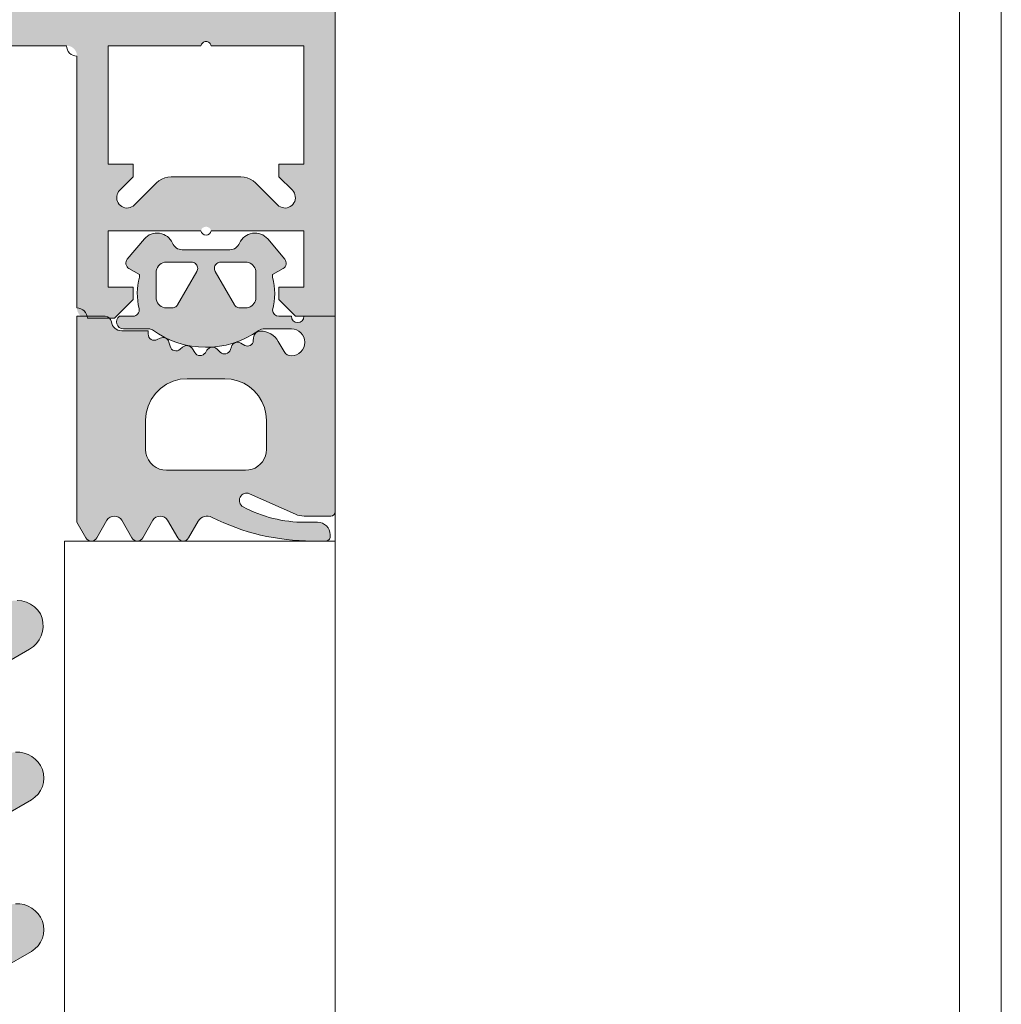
# Model space of a CAD drawing. Header units: metres. Extents: x -3.6 to 84.5, y -11 to 16.8.
# Tile 416 of 656: x 56.7808 to 56.828, y -0.1671 to -0.1197. Entities that reach past the tile are written whole.
import ezdxf

# ---------------------------------------------------------------- set-up
doc = ezdxf.new("R2010")
doc.units = ezdxf.units.M
doc.header["$MEASUREMENT"] = 0
doc.layers.add('301 - Elemente.Linie', color=7, linetype='Continuous')
doc.layers.add('302 - Elemente.Schraffur', color=7, linetype='Continuous')

msp = doc.modelspace()

# ---------------------------------------------------------------- hatches: boundary and pattern name
at = {"layer": '302 - Elemente.Schraffur', "linetype": 'Continuous', "lineweight": 5}
h = msp.add_hatch(color=7, dxfattribs=at)
h.paths.add_polyline_path([(56.745989, -0.0305), (56.745989, -0.134), (56.747889, -0.134), (56.748689, -0.1332), (56.748689, -0.1326), (56.747489, -0.1326), (56.747489, -0.1299), (56.751939, -0.1299), (56.751945, -0.129879), (56.751952, -0.129859), (56.751961, -0.129839), (56.751972, -0.12982), (56.751984, -0.129803), (56.751998, -0.129786), (56.752013, -0.12977), (56.752029, -0.129756), (56.752046, -0.129743), (56.752065, -0.129732), (56.752084, -0.129722), (56.752104, -0.129714), (56.752125, -0.129708), (56.752146, -0.129704), (56.752167, -0.129701), (56.752189, -0.1297), (56.752211, -0.129701), (56.752232, -0.129704), (56.752253, -0.129708), (56.752274, -0.129714), (56.752294, -0.129722), (56.752313, -0.129732), (56.752332, -0.129743), (56.752349, -0.129756), (56.752365, -0.12977), (56.75238, -0.129786), (56.752394, -0.129803), (56.752406, -0.12982), (56.752417, -0.129839), (56.752426, -0.129859), (56.752433, -0.129879), (56.752439, -0.1299), (56.756889, -0.1299), (56.756889, -0.1326), (56.755689, -0.1326), (56.755689, -0.1332), (56.756589, -0.1341), (56.757889, -0.1341), (56.757914, -0.134099), (56.757938, -0.134098), (56.757962, -0.134095), (56.757987, -0.13409), (56.75801, -0.134085), (56.758034, -0.134078), (56.758057, -0.134071), (56.75808, -0.134062), (56.758103, -0.134052), (56.758125, -0.134041), (56.758146, -0.134029), (56.758167, -0.134016), (56.758187, -0.134002), (56.758206, -0.133986), (56.758225, -0.13397), (56.758243, -0.133953), (56.758259, -0.133936), (56.758276, -0.133917), (56.758291, -0.133898), (56.758305, -0.133878), (56.758318, -0.133857), (56.75833, -0.133836), (56.758341, -0.133814), (56.758351, -0.133791), (56.75836, -0.133768), (56.758367, -0.133745), (56.758374, -0.133721), (56.758379, -0.133697), (56.758384, -0.133673), (56.758387, -0.133649), (56.758388, -0.133624), (56.758389, -0.1336), (56.758389, -0.1215), (56.75839, -0.121475), (56.758391, -0.121451), (56.758394, -0.121427), (56.758399, -0.121402), (56.758404, -0.121378), (56.758411, -0.121355), (56.758418, -0.121331), (56.758427, -0.121309), (56.758437, -0.121286), (56.758448, -0.121264), (56.75846, -0.121243), (56.758473, -0.121222), (56.758487, -0.121202), (56.758502, -0.121183), (56.758519, -0.121164), (56.758535, -0.121146), (56.758553, -0.121129), (56.758572, -0.121113), (56.758591, -0.121098), (56.758611, -0.121084), (56.758632, -0.121071), (56.758653, -0.121059), (56.758675, -0.121048), (56.758698, -0.121038), (56.758721, -0.121029), (56.758744, -0.121021), (56.758768, -0.121015), (56.758791, -0.12101), (56.758816, -0.121005), (56.75884, -0.121002), (56.758864, -0.121001), (56.758889, -0.121), (56.764489, -0.121), (56.764563, -0.121002), (56.764636, -0.121007), (56.764709, -0.121016), (56.764782, -0.121029), (56.764853, -0.121045), (56.764924, -0.121065), (56.764994, -0.121088), (56.765063, -0.121114), (56.76513, -0.121144), (56.765196, -0.121177), (56.76526, -0.121213), (56.765322, -0.121253), (56.765383, -0.121295), (56.765441, -0.12134), (56.765496, -0.121389), (56.76555, -0.121439), (56.7656, -0.121493), (56.765649, -0.121548), (56.765694, -0.121606), (56.765736, -0.121667), (56.765776, -0.121729), (56.765812, -0.121793), (56.765845, -0.121859), (56.765875, -0.121926), (56.765901, -0.121995), (56.765924, -0.122065), (56.765944, -0.122135), (56.76596, -0.122207), (56.765973, -0.12228), (56.765982, -0.122353), (56.765987, -0.122426), (56.765989, -0.1225), (56.765989, -0.1495), (56.76599, -0.149524), (56.765991, -0.149549), (56.765994, -0.149573), (56.765999, -0.149597), (56.766004, -0.149621), (56.766011, -0.149645), (56.766018, -0.149668), (56.766027, -0.149691), (56.766037, -0.149714), (56.766048, -0.149736), (56.76606, -0.149757), (56.766073, -0.149778), (56.766087, -0.149798), (56.766102, -0.149817), (56.766119, -0.149836), (56.766135, -0.149853), (56.766153, -0.14987), (56.766172, -0.149886), (56.766191, -0.149902), (56.766211, -0.149916), (56.766232, -0.149929), (56.766253, -0.149941), (56.766275, -0.149952), (56.766298, -0.149962), (56.766321, -0.149971), (56.766344, -0.149978), (56.766368, -0.149985), (56.766391, -0.14999), (56.766416, -0.149995), (56.76644, -0.149998), (56.766464, -0.149999), (56.766489, -0.15), (56.767489, -0.15), (56.767538, -0.149999), (56.767587, -0.149995), (56.767636, -0.149989), (56.767684, -0.149981), (56.767732, -0.14997), (56.767779, -0.149957), (56.767826, -0.149941), (56.767872, -0.149924), (56.767917, -0.149904), (56.76796, -0.149882), (56.768003, -0.149858), (56.768045, -0.149831), (56.768085, -0.149803), (56.768123, -0.149773), (56.768161, -0.149741), (56.768196, -0.149707), (56.76823, -0.149671), (56.768262, -0.149634), (56.768292, -0.149596), (56.76832, -0.149556), (56.768347, -0.149514), (56.768371, -0.149471), (56.768393, -0.149427), (56.768413, -0.149383), (56.768431, -0.149337), (56.768446, -0.14929), (56.768459, -0.149243), (56.76847, -0.149195), (56.768478, -0.149147), (56.768484, -0.149098), (56.768488, -0.149049), (56.768489, -0.149), (56.768489, -0.1481), (56.768989, -0.147811), (56.768989, -0.146589), (56.768489, -0.1463), (56.768989, -0.146011), (56.768989, -0.144789), (56.768489, -0.1445), (56.768989, -0.144211), (56.768989, -0.142989), (56.768489, -0.1427), (56.768989, -0.142411), (56.768989, -0.141189), (56.768489, -0.1409), (56.768989, -0.140611), (56.768989, -0.139389), (56.768489, -0.1391), (56.768989, -0.138811), (56.768989, -0.137589), (56.768489, -0.1373), (56.768989, -0.137011), (56.768989, -0.135789), (56.768489, -0.1355), (56.768989, -0.135211), (56.768989, -0.134164), (56.770123, -0.1322), (56.770158, -0.132144), (56.770196, -0.132091), (56.770237, -0.132041), (56.770282, -0.131993), (56.77033, -0.131948), (56.77038, -0.131907), (56.770433, -0.131868), (56.770489, -0.131834), (56.770547, -0.131803), (56.770606, -0.131776), (56.770668, -0.131753), (56.77073, -0.131734), (56.770794, -0.131719), (56.770858, -0.131708), (56.770924, -0.131702), (56.770989, -0.1317), (56.771054, -0.131702), (56.77112, -0.131708), (56.771184, -0.131719), (56.771248, -0.131734), (56.77131, -0.131753), (56.771372, -0.131776), (56.771431, -0.131803), (56.771489, -0.131834), (56.771545, -0.131868), (56.771598, -0.131907), (56.771648, -0.131948), (56.771696, -0.131993), (56.771741, -0.132041), (56.771782, -0.132091), (56.77182, -0.132144), (56.771855, -0.1322), (56.772989, -0.134164), (56.772989, -0.136111), (56.773489, -0.1364), (56.772989, -0.136689), (56.772989, -0.137911), (56.773489, -0.1382), (56.772989, -0.138489), (56.772989, -0.139711), (56.773489, -0.14), (56.772989, -0.140289), (56.772989, -0.141511), (56.773489, -0.1418), (56.772989, -0.142089), (56.772989, -0.143311), (56.773489, -0.1436), (56.772989, -0.143889), (56.772989, -0.145111), (56.773489, -0.1454), (56.772989, -0.145689), (56.772989, -0.146911), (56.773489, -0.1472), (56.772989, -0.147489), (56.772989, -0.148711), (56.773489, -0.149), (56.77349, -0.149049), (56.773494, -0.149098), (56.7735, -0.149147), (56.773508, -0.149195), (56.773519, -0.149243), (56.773532, -0.14929), (56.773547, -0.149337), (56.773565, -0.149383), (56.773585, -0.149427), (56.773607, -0.149471), (56.773631, -0.149514), (56.773658, -0.149556), (56.773686, -0.149596), (56.773716, -0.149634), (56.773748, -0.149671), (56.773782, -0.149707), (56.773817, -0.149741), (56.773855, -0.149773), (56.773893, -0.149803), (56.773933, -0.149831), (56.773975, -0.149858), (56.774018, -0.149882), (56.774061, -0.149904), (56.774106, -0.149924), (56.774152, -0.149941), (56.774199, -0.149957), (56.774246, -0.14997), (56.774294, -0.149981), (56.774342, -0.149989), (56.774391, -0.149995), (56.77444, -0.149999), (56.774489, -0.15), (56.775489, -0.15), (56.775514, -0.149999), (56.775538, -0.149998), (56.775562, -0.149995), (56.775587, -0.14999), (56.77561, -0.149985), (56.775634, -0.149978), (56.775657, -0.149971), (56.77568, -0.149962), (56.775703, -0.149952), (56.775725, -0.149941), (56.775746, -0.149929), (56.775767, -0.149916), (56.775787, -0.149902), (56.775806, -0.149886), (56.775825, -0.14987), (56.775843, -0.149853), (56.775859, -0.149836), (56.775875, -0.149817), (56.775891, -0.149798), (56.775905, -0.149778), (56.775918, -0.149757), (56.77593, -0.149736), (56.775941, -0.149714), (56.775951, -0.149691), (56.77596, -0.149668), (56.775967, -0.149645), (56.775974, -0.149621), (56.775979, -0.149597), (56.775984, -0.149573), (56.775987, -0.149549), (56.775988, -0.149524), (56.775989, -0.1495), (56.775989, -0.1225), (56.775991, -0.122426), (56.775996, -0.122353), (56.776005, -0.12228), (56.776018, -0.122207), (56.776034, -0.122135), (56.776054, -0.122065), (56.776077, -0.121995), (56.776103, -0.121926), (56.776133, -0.121859), (56.776166, -0.121793), (56.776202, -0.121729), (56.776242, -0.121667), (56.776284, -0.121606), (56.776329, -0.121548), (56.776378, -0.121493), (56.776428, -0.121439), (56.776482, -0.121389), (56.776537, -0.12134), (56.776595, -0.121295), (56.776656, -0.121253), (56.776718, -0.121213), (56.776782, -0.121177), (56.776848, -0.121144), (56.776915, -0.121114), (56.776984, -0.121088), (56.777054, -0.121065), (56.777125, -0.121045), (56.777196, -0.121029), (56.777269, -0.121016), (56.777342, -0.121007), (56.777415, -0.121002), (56.777489, -0.121), (56.783089, -0.121), (56.783114, -0.121001), (56.783138, -0.121002), (56.783162, -0.121005), (56.783187, -0.12101), (56.78321, -0.121015), (56.783234, -0.121021), (56.783257, -0.121029), (56.78328, -0.121038), (56.783303, -0.121048), (56.783325, -0.121059), (56.783346, -0.121071), (56.783367, -0.121084), (56.783387, -0.121098), (56.783406, -0.121113), (56.783425, -0.121129), (56.783443, -0.121146), (56.783459, -0.121164), (56.783475, -0.121183), (56.783491, -0.121202), (56.783505, -0.121222), (56.783518, -0.121243), (56.78353, -0.121264), (56.783541, -0.121286), (56.783551, -0.121309), (56.78356, -0.121331), (56.783567, -0.121355), (56.783574, -0.121378), (56.783579, -0.121402), (56.783584, -0.121427), (56.783587, -0.121451), (56.783588, -0.121475), (56.783589, -0.1215), (56.783589, -0.1336), (56.78359, -0.133624), (56.783591, -0.133649), (56.783594, -0.133673), (56.783599, -0.133697), (56.783604, -0.133721), (56.783611, -0.133745), (56.783618, -0.133768), (56.783627, -0.133791), (56.783637, -0.133814), (56.783648, -0.133836), (56.78366, -0.133857), (56.783673, -0.133878), (56.783687, -0.133898), (56.783702, -0.133917), (56.783719, -0.133936), (56.783735, -0.133953), (56.783753, -0.13397), (56.783772, -0.133986), (56.783791, -0.134002), (56.783811, -0.134016), (56.783832, -0.134029), (56.783853, -0.134041), (56.783875, -0.134052), (56.783898, -0.134062), (56.783921, -0.134071), (56.783944, -0.134078), (56.783968, -0.134085), (56.783991, -0.13409), (56.784016, -0.134095), (56.78404, -0.134098), (56.784064, -0.134099), (56.784089, -0.1341), (56.785389, -0.1341), (56.786289, -0.1332), (56.786289, -0.1326), (56.785089, -0.1326), (56.785089, -0.1299), (56.789539, -0.1299), (56.789545, -0.129879), (56.789552, -0.129859), (56.789561, -0.129839), (56.789572, -0.12982), (56.789584, -0.129803), (56.789598, -0.129786), (56.789613, -0.12977), (56.789629, -0.129756), (56.789646, -0.129743), (56.789665, -0.129732), (56.789684, -0.129722), (56.789704, -0.129714), (56.789725, -0.129708), (56.789746, -0.129704), (56.789767, -0.129701), (56.789789, -0.1297), (56.789811, -0.129701), (56.789832, -0.129704), (56.789853, -0.129708), (56.789874, -0.129714), (56.789894, -0.129722), (56.789913, -0.129732), (56.789932, -0.129743), (56.789949, -0.129756), (56.789965, -0.12977), (56.78998, -0.129786), (56.789994, -0.129803), (56.790006, -0.12982), (56.790017, -0.129839), (56.790026, -0.129859), (56.790033, -0.129879), (56.790039, -0.1299), (56.794489, -0.1299), (56.794489, -0.1326), (56.793289, -0.1326), (56.793289, -0.1332), (56.794089, -0.134), (56.795989, -0.134), (56.795989, -0.0305), (56.795987, -0.030426), (56.795982, -0.030353), (56.795973, -0.03028), (56.79596, -0.030207), (56.795944, -0.030135), (56.795924, -0.030065), (56.795901, -0.029995), (56.795875, -0.029926), (56.795845, -0.029859), (56.795812, -0.029793), (56.795776, -0.029729), (56.795736, -0.029667), (56.795694, -0.029606), (56.795649, -0.029548), (56.7956, -0.029493), (56.79555, -0.029439), (56.795496, -0.029389), (56.795441, -0.02934), (56.795383, -0.029295), (56.795322, -0.029253), (56.79526, -0.029213), (56.795196, -0.029177), (56.79513, -0.029144), (56.795063, -0.029114), (56.794994, -0.029088), (56.794924, -0.029065), (56.794853, -0.029045), (56.794782, -0.029029), (56.794709, -0.029016), (56.794636, -0.029007), (56.794563, -0.029002), (56.794489, -0.029), (56.747489, -0.029), (56.747415, -0.029002), (56.747342, -0.029007), (56.747269, -0.029016), (56.747196, -0.029029), (56.747125, -0.029045), (56.747054, -0.029065), (56.746984, -0.029088), (56.746915, -0.029114), (56.746848, -0.029144), (56.746782, -0.029177), (56.746718, -0.029213), (56.746656, -0.029253), (56.746595, -0.029295), (56.746537, -0.02934), (56.746482, -0.029389), (56.746428, -0.029439), (56.746378, -0.029493), (56.746329, -0.029548), (56.746284, -0.029606), (56.746242, -0.029667), (56.746202, -0.029729), (56.746166, -0.029793), (56.746133, -0.029859), (56.746103, -0.029926), (56.746077, -0.029995), (56.746054, -0.030065), (56.746034, -0.030135), (56.746018, -0.030207), (56.746005, -0.03028), (56.745996, -0.030353), (56.745991, -0.030426)])
h.paths.add_polyline_path([(56.747489, -0.121), (56.751939, -0.121), (56.751952, -0.120959), (56.751972, -0.12092), (56.751998, -0.120886), (56.752029, -0.120856), (56.752065, -0.120832), (56.752104, -0.120814), (56.752146, -0.120804), (56.752189, -0.1208), (56.752232, -0.120804), (56.752274, -0.120814), (56.752313, -0.120832), (56.752349, -0.120856), (56.75238, -0.120886), (56.752406, -0.12092), (56.752426, -0.120959), (56.752439, -0.121), (56.756889, -0.121), (56.756889, -0.1267), (56.755689, -0.1267), (56.755689, -0.1273), (56.756335, -0.127946), (56.756389, -0.128009), (56.756431, -0.12808), (56.756461, -0.128157), (56.756478, -0.128238), (56.756481, -0.128321), (56.756471, -0.128403), (56.756448, -0.128482), (56.756411, -0.128556), (56.756363, -0.128623), (56.756305, -0.128681), (56.756238, -0.128729), (56.756164, -0.128766), (56.756084, -0.128789), (56.756003, -0.1288), (56.75592, -0.128796), (56.755839, -0.128779), (56.755762, -0.128749), (56.755691, -0.128707), (56.755628, -0.128653), (56.754568, -0.127593), (56.754448, -0.127491), (56.754315, -0.127409), (56.75417, -0.127349), (56.754017, -0.127312), (56.753861, -0.1273), (56.750517, -0.1273), (56.750361, -0.127312), (56.750208, -0.127349), (56.750063, -0.127409), (56.74993, -0.127491), (56.74981, -0.127593), (56.74875, -0.128653), (56.748687, -0.128707), (56.748616, -0.128749), (56.748539, -0.128779), (56.748458, -0.128796), (56.748375, -0.1288), (56.748293, -0.128789), (56.748214, -0.128766), (56.74814, -0.128729), (56.748073, -0.128681), (56.748015, -0.128623), (56.747967, -0.128556), (56.74793, -0.128482), (56.747907, -0.128403), (56.747897, -0.128321), (56.7479, -0.128238), (56.747917, -0.128157), (56.747947, -0.12808), (56.747989, -0.128009), (56.748043, -0.127946), (56.748689, -0.1273), (56.748689, -0.1267), (56.747489, -0.1267)], flags=0)
h.paths.add_polyline_path([(56.793889, -0.1187), (56.748089, -0.1187), (56.748089, -0.0348), (56.793889, -0.0348)], flags=0)
h.paths.add_polyline_path([(56.767789, -0.1289), (56.767789, -0.1215), (56.767795, -0.121422), (56.767813, -0.121345), (56.767843, -0.121273), (56.767884, -0.121206), (56.767935, -0.121146), (56.767995, -0.121095), (56.768062, -0.121054), (56.768134, -0.121024), (56.768211, -0.121006), (56.768289, -0.121), (56.773689, -0.121), (56.773767, -0.121006), (56.773844, -0.121024), (56.773916, -0.121054), (56.773983, -0.121095), (56.774043, -0.121146), (56.774094, -0.121206), (56.774134, -0.121273), (56.774165, -0.121345), (56.774183, -0.121422), (56.774189, -0.1215), (56.774189, -0.1289), (56.774183, -0.128978), (56.774165, -0.129054), (56.774134, -0.129127), (56.774094, -0.129194), (56.774043, -0.129253), (56.773983, -0.129304), (56.773916, -0.129345), (56.773844, -0.129375), (56.773767, -0.129394), (56.773689, -0.1294), (56.768289, -0.1294), (56.768211, -0.129394), (56.768134, -0.129375), (56.768062, -0.129345), (56.767995, -0.129304), (56.767935, -0.129253), (56.767884, -0.129194), (56.767843, -0.129127), (56.767813, -0.129054), (56.767795, -0.128978)], flags=0)
h.paths.add_polyline_path([(56.785089, -0.1267), (56.785089, -0.121), (56.789539, -0.121), (56.789552, -0.120959), (56.789572, -0.12092), (56.789598, -0.120886), (56.789629, -0.120856), (56.789665, -0.120832), (56.789704, -0.120814), (56.789746, -0.120804), (56.789789, -0.1208), (56.789832, -0.120804), (56.789874, -0.120814), (56.789913, -0.120832), (56.789949, -0.120856), (56.78998, -0.120886), (56.790006, -0.12092), (56.790026, -0.120959), (56.790039, -0.121), (56.794489, -0.121), (56.794489, -0.1267), (56.793289, -0.1267), (56.793289, -0.1273), (56.793935, -0.127946), (56.793989, -0.128009), (56.794031, -0.12808), (56.794061, -0.128157), (56.794078, -0.128238), (56.794081, -0.128321), (56.794071, -0.128403), (56.794048, -0.128482), (56.794011, -0.128556), (56.793963, -0.128623), (56.793905, -0.128681), (56.793838, -0.128729), (56.793764, -0.128766), (56.793684, -0.128789), (56.793603, -0.1288), (56.79352, -0.128796), (56.793439, -0.128779), (56.793362, -0.128749), (56.793291, -0.128707), (56.793228, -0.128653), (56.792168, -0.127593), (56.792048, -0.127491), (56.791915, -0.127409), (56.79177, -0.127349), (56.791617, -0.127312), (56.791461, -0.1273), (56.788117, -0.1273), (56.787961, -0.127312), (56.787808, -0.127349), (56.787663, -0.127409), (56.78753, -0.127491), (56.78741, -0.127593), (56.78635, -0.128653), (56.786287, -0.128707), (56.786216, -0.128749), (56.786139, -0.128779), (56.786058, -0.128796), (56.785975, -0.1288), (56.785893, -0.128789), (56.785814, -0.128766), (56.78574, -0.128729), (56.785673, -0.128681), (56.785615, -0.128623), (56.785567, -0.128556), (56.78553, -0.128482), (56.785507, -0.128403), (56.785497, -0.128321), (56.7855, -0.128238), (56.785517, -0.128157), (56.785547, -0.12808), (56.785589, -0.128009), (56.785643, -0.127946), (56.786289, -0.1273), (56.786289, -0.1267)], flags=0)
h = msp.add_hatch(color=7, dxfattribs=at)
h.paths.add_polyline_path([(56.783589, -0.134001), (56.783589, -0.143901), (56.784022, -0.144651, 0.577392), (56.784542, -0.144651), (56.78503, -0.143806, -0.577289), (56.78574, -0.143806), (56.786228, -0.144651, 0.577392), (56.786747, -0.144651), (56.787235, -0.143806, -0.577368), (56.787945, -0.143806), (56.788433, -0.144651, 0.577392), (56.788953, -0.144651), (56.789415, -0.14385, -0.388148), (56.790078, -0.143663, 0.116852), (56.794879, -0.1448), (56.795549, -0.1448, 0.414524), (56.795749, -0.1446), (56.795749, -0.1445, 0.414329), (56.795149, -0.1439), (56.794539, -0.1439, -0.123102), (56.791574, -0.143159, -0.965045), (56.791881, -0.142531), (56.79409, -0.143514, 0.105057), (56.794497, -0.1436), (56.795789, -0.1436, 0.414151), (56.795989, -0.1434), (56.795989, -0.134001), (56.794489, -0.134001, -1), (56.793889, -0.134001), (56.793284, -0.134001, -0.409499), (56.792989, -0.133701, 0.127235), (56.792989, -0.132128), (56.792989, -0.132001), (56.793489, -0.131712, 0.466227), (56.793569, -0.131259), (56.792752, -0.130286, 0.562251), (56.791401, -0.130493, -0.302762), (56.79094, -0.130801), (56.788638, -0.130801, -0.302777), (56.788177, -0.130493, 0.562174), (56.786826, -0.130286), (56.786009, -0.131259, 0.466377), (56.786089, -0.131712), (56.786589, -0.132001), (56.786589, -0.132128, 0.12137), (56.786572, -0.133632, -0.483406), (56.78628, -0.134001), (56.785629, -0.134001, 0.732626), (56.785819, -0.134601), (56.787037, -0.134601, -0.157674), (56.787213, -0.134657, 0.319713), (56.792318, -0.134691, -0.154263), (56.792605, -0.134601), (56.793889, -0.134601, -1), (56.793889, -0.135901, -0.267979), (56.793543, -0.135701), (56.793261, -0.135213, 0.264074), (56.79241, -0.134713, 0.403109), (56.792067, -0.135034), (56.792059, -0.135178, -0.55988), (56.791651, -0.135399), (56.791465, -0.135292, 0.47692), (56.791007, -0.135468), (56.790962, -0.135605, -0.560029), (56.790465, -0.135724), (56.790323, -0.135583, 0.47708), (56.789835, -0.135634), (56.789756, -0.135755, -0.560017), (56.789245, -0.135742), (56.789145, -0.135568, 0.476948), (56.78866, -0.135492), (56.788553, -0.135588, -0.560069), (56.788062, -0.135443), (56.788009, -0.135243, 0.476951), (56.787583, -0.135053), (56.787445, -0.135123, -0.559911), (56.787009, -0.134856), (56.787009, -0.134701), (56.785737, -0.134701, -0.378044), (56.785241, -0.134263, 0.377911), (56.784943, -0.134001)])
h.paths.add_polyline_path([(56.786889, -0.140401), (56.786889, -0.139001), (56.786891, -0.138903), (56.786899, -0.138805), (56.786911, -0.138707), (56.786927, -0.13861), (56.786949, -0.138515), (56.786975, -0.13842), (56.787006, -0.138327), (56.787041, -0.138235), (56.787081, -0.138146), (56.787125, -0.138058), (56.787174, -0.137972), (56.787226, -0.13789), (56.787283, -0.137809), (56.787343, -0.137732), (56.787407, -0.137658), (56.787475, -0.137586), (56.787546, -0.137519), (56.78762, -0.137455), (56.787698, -0.137394), (56.787778, -0.137338), (56.787861, -0.137285), (56.787946, -0.137237), (56.788034, -0.137193), (56.788124, -0.137153), (56.788215, -0.137118), (56.788308, -0.137087), (56.788403, -0.137061), (56.788499, -0.137039), (56.788596, -0.137022), (56.788693, -0.13701), (56.788791, -0.137003), (56.788889, -0.137001), (56.790689, -0.137001), (56.790787, -0.137003), (56.790885, -0.13701), (56.790982, -0.137022), (56.791079, -0.137039), (56.791175, -0.137061), (56.79127, -0.137087), (56.791363, -0.137118), (56.791454, -0.137153), (56.791544, -0.137193), (56.791632, -0.137237), (56.791717, -0.137285), (56.7918, -0.137338), (56.79188, -0.137394), (56.791958, -0.137455), (56.792032, -0.137519), (56.792103, -0.137586), (56.792171, -0.137658), (56.792235, -0.137732), (56.792295, -0.137809), (56.792352, -0.137889), (56.792404, -0.137972), (56.792453, -0.138058), (56.792497, -0.138146), (56.792537, -0.138235), (56.792572, -0.138327), (56.792603, -0.13842), (56.792629, -0.138515), (56.792651, -0.13861), (56.792667, -0.138707), (56.792679, -0.138805), (56.792687, -0.138903), (56.792689, -0.139001), (56.792689, -0.140401), (56.792688, -0.14045), (56.792684, -0.140499), (56.792678, -0.140547), (56.79267, -0.140596), (56.792659, -0.140644), (56.792646, -0.140691), (56.792631, -0.140738), (56.792613, -0.140783), (56.792593, -0.140828), (56.792571, -0.140872), (56.792547, -0.140915), (56.792521, -0.140956), (56.792492, -0.140996), (56.792462, -0.141035), (56.79243, -0.141072), (56.792396, -0.141108), (56.792361, -0.141142), (56.792323, -0.141174), (56.792285, -0.141204), (56.792245, -0.141232), (56.792203, -0.141258), (56.79216, -0.141283), (56.792117, -0.141305), (56.792072, -0.141325), (56.792026, -0.141342), (56.791979, -0.141358), (56.791932, -0.141371), (56.791884, -0.141381), (56.791836, -0.14139), (56.791787, -0.141396), (56.791738, -0.141399), (56.791689, -0.141401), (56.787889, -0.141401), (56.78784, -0.141399), (56.787791, -0.141396), (56.787742, -0.14139), (56.787694, -0.141381), (56.787646, -0.141371), (56.787599, -0.141358), (56.787552, -0.141342), (56.787506, -0.141325), (56.787461, -0.141305), (56.787418, -0.141283), (56.787375, -0.141258), (56.787333, -0.141232), (56.787293, -0.141204), (56.787255, -0.141174), (56.787217, -0.141142), (56.787182, -0.141108), (56.787148, -0.141072), (56.787116, -0.141035), (56.787086, -0.140996), (56.787058, -0.140956), (56.787031, -0.140915), (56.787007, -0.140872), (56.786985, -0.140828), (56.786965, -0.140783), (56.786947, -0.140738), (56.786932, -0.140691), (56.786919, -0.140644), (56.786908, -0.140596), (56.7869, -0.140547), (56.786894, -0.140499), (56.78689, -0.14045)], flags=0)
h.paths.add_polyline_path([(56.787389, -0.1331), (56.787389, -0.1319), (56.78739, -0.131875), (56.787391, -0.131851), (56.787394, -0.131827), (56.787399, -0.131802), (56.787404, -0.131778), (56.787411, -0.131755), (56.787418, -0.131731), (56.787427, -0.131709), (56.787437, -0.131686), (56.787448, -0.131664), (56.78746, -0.131643), (56.787473, -0.131622), (56.787487, -0.131602), (56.787502, -0.131583), (56.787519, -0.131564), (56.787535, -0.131546), (56.787553, -0.131529), (56.787572, -0.131513), (56.787591, -0.131498), (56.787611, -0.131484), (56.787632, -0.131471), (56.787653, -0.131459), (56.787675, -0.131448), (56.787698, -0.131438), (56.787721, -0.131429), (56.787744, -0.131421), (56.787767, -0.131415), (56.787791, -0.13141), (56.787816, -0.131405), (56.78784, -0.131402), (56.787864, -0.131401), (56.787889, -0.1314), (56.789089, -0.1314), (56.789109, -0.131401), (56.789128, -0.131402), (56.789147, -0.131406), (56.789167, -0.13141), (56.789185, -0.131416), (56.789204, -0.131423), (56.789222, -0.131431), (56.789239, -0.13144), (56.789256, -0.13145), (56.789272, -0.131462), (56.789287, -0.131474), (56.789301, -0.131488), (56.789315, -0.131502), (56.789327, -0.131517), (56.789338, -0.131533), (56.789349, -0.13155), (56.789358, -0.131567), (56.789366, -0.131585), (56.789373, -0.131603), (56.789379, -0.131622), (56.789383, -0.131641), (56.789386, -0.131661), (56.789388, -0.13168), (56.789389, -0.1317), (56.789388, -0.13172), (56.789386, -0.131739), (56.789383, -0.131758), (56.789379, -0.131778), (56.789373, -0.131796), (56.789366, -0.131815), (56.789358, -0.131833), (56.789349, -0.13185), (56.78842, -0.133458), (56.788409, -0.133475), (56.788397, -0.13349), (56.788384, -0.133505), (56.78837, -0.133519), (56.788356, -0.133532), (56.78834, -0.133544), (56.788324, -0.133555), (56.788307, -0.133565), (56.788289, -0.133573), (56.788271, -0.133581), (56.788252, -0.133587), (56.788233, -0.133592), (56.788214, -0.133596), (56.788195, -0.133598), (56.788175, -0.1336), (56.787889, -0.1336), (56.787864, -0.133599), (56.78784, -0.133598), (56.787816, -0.133595), (56.787791, -0.13359), (56.787767, -0.133585), (56.787744, -0.133578), (56.787721, -0.133571), (56.787698, -0.133562), (56.787675, -0.133552), (56.787653, -0.133541), (56.787632, -0.133529), (56.787611, -0.133516), (56.787591, -0.133502), (56.787572, -0.133486), (56.787553, -0.13347), (56.787535, -0.133453), (56.787519, -0.133436), (56.787502, -0.133417), (56.787487, -0.133398), (56.787473, -0.133378), (56.78746, -0.133357), (56.787448, -0.133336), (56.787437, -0.133314), (56.787427, -0.133291), (56.787418, -0.133268), (56.787411, -0.133245), (56.787404, -0.133221), (56.787399, -0.133197), (56.787394, -0.133173), (56.787391, -0.133149), (56.78739, -0.133124)], flags=0)
h.paths.add_polyline_path([(56.79019, -0.13172), (56.790189, -0.1317), (56.79019, -0.13168), (56.790192, -0.131661), (56.790195, -0.131641), (56.790199, -0.131622), (56.790205, -0.131603), (56.790212, -0.131585), (56.79022, -0.131567), (56.790229, -0.13155), (56.79024, -0.131533), (56.790251, -0.131517), (56.790263, -0.131502), (56.790277, -0.131488), (56.790291, -0.131474), (56.790306, -0.131462), (56.790322, -0.13145), (56.790339, -0.13144), (56.790356, -0.131431), (56.790374, -0.131423), (56.790393, -0.131416), (56.790411, -0.13141), (56.79043, -0.131406), (56.79045, -0.131402), (56.790469, -0.131401), (56.790489, -0.1314), (56.791689, -0.1314), (56.791713, -0.131401), (56.791738, -0.131402), (56.791762, -0.131405), (56.791786, -0.13141), (56.79181, -0.131415), (56.791834, -0.131421), (56.791857, -0.131429), (56.79188, -0.131438), (56.791903, -0.131448), (56.791925, -0.131459), (56.791946, -0.131471), (56.791967, -0.131484), (56.791987, -0.131498), (56.792006, -0.131513), (56.792025, -0.131529), (56.792043, -0.131546), (56.792059, -0.131564), (56.792075, -0.131583), (56.792091, -0.131602), (56.792105, -0.131622), (56.792118, -0.131643), (56.79213, -0.131664), (56.792141, -0.131686), (56.792151, -0.131709), (56.79216, -0.131731), (56.792167, -0.131755), (56.792174, -0.131778), (56.792179, -0.131802), (56.792184, -0.131827), (56.792187, -0.131851), (56.792188, -0.131875), (56.792189, -0.1319), (56.792189, -0.1331), (56.792188, -0.133124), (56.792187, -0.133149), (56.792184, -0.133173), (56.792179, -0.133197), (56.792174, -0.133221), (56.792167, -0.133245), (56.79216, -0.133268), (56.792151, -0.133291), (56.792141, -0.133314), (56.79213, -0.133336), (56.792118, -0.133357), (56.792105, -0.133378), (56.792091, -0.133398), (56.792075, -0.133417), (56.792059, -0.133436), (56.792043, -0.133454), (56.792025, -0.13347), (56.792006, -0.133486), (56.791987, -0.133502), (56.791967, -0.133516), (56.791946, -0.133529), (56.791925, -0.133541), (56.791903, -0.133552), (56.79188, -0.133562), (56.791857, -0.133571), (56.791834, -0.133578), (56.79181, -0.133585), (56.791786, -0.13359), (56.791762, -0.133595), (56.791738, -0.133598), (56.791713, -0.133599), (56.791689, -0.1336), (56.791403, -0.1336), (56.791383, -0.133598), (56.791364, -0.133596), (56.791345, -0.133592), (56.791326, -0.133587), (56.791307, -0.133581), (56.791289, -0.133573), (56.791271, -0.133565), (56.791254, -0.133555), (56.791238, -0.133544), (56.791222, -0.133532), (56.791208, -0.133519), (56.791194, -0.133505), (56.791181, -0.13349), (56.791169, -0.133475), (56.791158, -0.133458), (56.790229, -0.13185), (56.79022, -0.131833), (56.790212, -0.131815), (56.790205, -0.131796), (56.790199, -0.131778), (56.790195, -0.131758), (56.790192, -0.131739)], flags=0)
msp.add_hatch(color=7, dxfattribs=at).paths.add_polyline_path([(56.781317, -0.149994), (56.781494, -0.149871), (56.781648, -0.149721), (56.781775, -0.149547), (56.781872, -0.149354), (56.781936, -0.149148), (56.781965, -0.148935), (56.781958, -0.148719), (56.781916, -0.148508), (56.781839, -0.148307), (56.781709, -0.148121), (56.781549, -0.147961), (56.781363, -0.147831), (56.781158, -0.147735), (56.780939, -0.147676), (56.780713, -0.147657), (56.780488, -0.147676), (56.780269, -0.147735), (56.780063, -0.147831), (56.776639, -0.149808), (56.776568, -0.149858), (56.776506, -0.149919), (56.776456, -0.149991), (56.776419, -0.15007), (56.776397, -0.150154), (56.776389, -0.150241), (56.776389, -0.1657), (56.776395, -0.165778), (56.776414, -0.165854), (56.776444, -0.165927), (56.776485, -0.165994), (56.776536, -0.166053), (56.776595, -0.166104), (56.776662, -0.166145), (56.776735, -0.166175), (56.776811, -0.166194), (56.776889, -0.1662), (56.778355, -0.1662), (56.77842, -0.166196), (56.778485, -0.166183), (56.778547, -0.166162), (56.778605, -0.166133), (56.7814, -0.164519), (56.781571, -0.164399), (56.781719, -0.164252), (56.781839, -0.16408), (56.781928, -0.163891), (56.781982, -0.163689), (56.782, -0.16348), (56.781982, -0.163272), (56.781928, -0.16307), (56.781839, -0.16288), (56.781724, -0.162712), (56.781583, -0.162564), (56.781421, -0.16244), (56.781242, -0.162343), (56.78105, -0.162274), (56.780849, -0.162237), (56.780645, -0.162232), (56.780443, -0.162259), (56.780247, -0.162317), (56.780063, -0.162404), (56.779239, -0.16288), (56.779166, -0.162915), (56.779089, -0.162937), (56.779009, -0.162947), (56.778929, -0.162944), (56.77885, -0.162927), (56.778775, -0.162899), (56.778705, -0.162859), (56.778643, -0.162808), (56.778589, -0.162748), (56.778546, -0.16268), (56.778515, -0.162605), (56.778496, -0.162527), (56.778489, -0.162447), (56.778489, -0.159202), (56.778495, -0.159127), (56.778511, -0.159054), (56.778539, -0.158985), (56.778576, -0.15892), (56.778623, -0.158862), (56.778677, -0.158811), (56.778739, -0.158769), (56.7814, -0.157233), (56.781571, -0.157113), (56.781719, -0.156965), (56.781839, -0.156793), (56.781928, -0.156604), (56.781982, -0.156402), (56.782, -0.156193), (56.781982, -0.155985), (56.781928, -0.155783), (56.781839, -0.155593), (56.781724, -0.155425), (56.781583, -0.155277), (56.781421, -0.155153), (56.781242, -0.155056), (56.78105, -0.154988), (56.780849, -0.154951), (56.780645, -0.154945), (56.780443, -0.154972), (56.780247, -0.15503), (56.780063, -0.155118), (56.779239, -0.155593), (56.77916, -0.15563), (56.779076, -0.155653), (56.778989, -0.15566), (56.778902, -0.155653), (56.778818, -0.15563), (56.778739, -0.155593), (56.778668, -0.155543), (56.778606, -0.155482), (56.778556, -0.15541), (56.778519, -0.155331), (56.778497, -0.155247), (56.778489, -0.15516), (56.778489, -0.151915), (56.778497, -0.151828), (56.778519, -0.151744), (56.778556, -0.151665), (56.778606, -0.151594), (56.778668, -0.151532), (56.778739, -0.151482)])

# ---------------------------------------------------------------- linework, layer by layer
at = {"layer": '301 - Elemente.Linie', "color": 7, "linetype": 'Continuous', "lineweight": 5}
for p, q in [((56.825989, -0.178), (56.825989, -0.032)), ((56.825989, -0.032), (56.825989, -0.178)), ((56.827989, -0.032), (56.827989, -0.178)), ((56.795989, -0.179), (56.795989, -0.051)), ((56.795989, -0.144801), (56.782989, -0.144801)), ((56.782989, -0.144801), (56.782989, -0.179)), ((56.795989, -0.179), (56.795989, -0.144801)), ((56.782989, -0.147), (56.782989, -0.157))]:
    msp.add_line(p, q, dxfattribs=at)
msp.add_lwpolyline([(56.795989, -0.0305), (56.795989, -0.134), (56.794089, -0.134), (56.793289, -0.1332), (56.793289, -0.1326), (56.794489, -0.1326), (56.794489, -0.1299), (56.790039, -0.1299, -0.8), (56.789539, -0.1299), (56.785089, -0.1299), (56.785089, -0.1326), (56.786289, -0.1326), (56.786289, -0.1332), (56.785389, -0.1341), (56.784089, -0.1341, 0.414214), (56.783589, -0.1336), (56.783589, -0.1215, -0.414214), (56.783089, -0.121), (56.777489, -0.121, -0.414214)], format="xyb", dxfattribs=at)
for points in [[(56.795989, -0.051), (56.795989, -0.179)], [(56.778739, -0.151482), (56.781317, -0.149994), (56.781494, -0.149871), (56.781648, -0.149721), (56.781775, -0.149547), (56.781872, -0.149354), (56.781936, -0.149148), (56.781965, -0.148935), (56.781958, -0.148719), (56.781916, -0.148508), (56.781839, -0.148307), (56.781709, -0.148121), (56.781549, -0.147961), (56.781363, -0.147831), (56.781158, -0.147735), (56.780939, -0.147676), (56.780713, -0.147657)], [(56.778739, -0.158769), (56.7814, -0.157233), (56.781571, -0.157113), (56.781719, -0.156965), (56.781839, -0.156793), (56.781928, -0.156604), (56.781982, -0.156402), (56.782, -0.156193), (56.781982, -0.155985), (56.781928, -0.155783), (56.781839, -0.155593), (56.781724, -0.155425), (56.781583, -0.155277), (56.781421, -0.155153), (56.781242, -0.155056), (56.78105, -0.154988), (56.780849, -0.154951), (56.780645, -0.154945)], [(56.778605, -0.166133), (56.7814, -0.164519), (56.781571, -0.164399), (56.781719, -0.164252), (56.781839, -0.16408), (56.781928, -0.163891), (56.781982, -0.163689), (56.782, -0.16348), (56.781982, -0.163272), (56.781928, -0.16307), (56.781839, -0.16288), (56.781724, -0.162712), (56.781583, -0.162564), (56.781421, -0.16244), (56.781242, -0.162343), (56.78105, -0.162274), (56.780849, -0.162237), (56.780645, -0.162232)]]:
    msp.add_lwpolyline(points, dxfattribs=at)
for points in [[(56.793289, -0.1267), (56.794489, -0.1267), (56.794489, -0.121), (56.790039, -0.121), (56.790026, -0.120959), (56.790006, -0.12092), (56.78998, -0.120886), (56.789949, -0.120856), (56.789913, -0.120832), (56.789874, -0.120814), (56.789832, -0.120804), (56.789789, -0.1208), (56.789746, -0.120804), (56.789704, -0.120814), (56.789665, -0.120832), (56.789629, -0.120856), (56.789598, -0.120886), (56.789572, -0.12092), (56.789552, -0.120959), (56.789539, -0.121), (56.785089, -0.121), (56.785089, -0.1267), (56.786289, -0.1267), (56.786289, -0.1273), (56.785643, -0.127946), (56.785589, -0.128009), (56.785547, -0.12808), (56.785517, -0.128157), (56.7855, -0.128238), (56.785497, -0.128321), (56.785507, -0.128403), (56.78553, -0.128482), (56.785567, -0.128556), (56.785615, -0.128623), (56.785673, -0.128681), (56.78574, -0.128729), (56.785814, -0.128766), (56.785893, -0.128789), (56.785975, -0.1288), (56.786058, -0.128796), (56.786139, -0.128779), (56.786216, -0.128749), (56.786287, -0.128707), (56.78635, -0.128653), (56.78741, -0.127593), (56.78753, -0.127491), (56.787663, -0.127409), (56.787808, -0.127349), (56.787961, -0.127312), (56.788117, -0.1273), (56.791461, -0.1273), (56.791617, -0.127312), (56.79177, -0.127349), (56.791915, -0.127409), (56.792048, -0.127491), (56.792168, -0.127593), (56.793228, -0.128653), (56.793291, -0.128707), (56.793362, -0.128749), (56.793439, -0.128779), (56.79352, -0.128796), (56.793603, -0.1288), (56.793684, -0.128789), (56.793764, -0.128766), (56.793838, -0.128729), (56.793905, -0.128681), (56.793963, -0.128623), (56.794011, -0.128556), (56.794048, -0.128482), (56.794071, -0.128403), (56.794081, -0.128321), (56.794078, -0.128238), (56.794061, -0.128157), (56.794031, -0.12808), (56.793989, -0.128009), (56.793935, -0.127946), (56.793289, -0.1273)], [(56.788425, -0.13345), (56.789349, -0.13185), (56.789371, -0.131803), (56.789384, -0.131752), (56.789389, -0.1317), (56.789384, -0.131648), (56.789371, -0.131597), (56.789349, -0.13155), (56.789319, -0.131507), (56.789282, -0.13147), (56.789239, -0.13144), (56.789192, -0.131418), (56.789141, -0.131404), (56.789089, -0.1314), (56.787889, -0.1314), (56.787802, -0.131408), (56.787718, -0.13143), (56.787639, -0.131467), (56.787568, -0.131517), (56.787506, -0.131579), (56.787456, -0.13165), (56.787419, -0.131729), (56.787397, -0.131813), (56.787389, -0.1319), (56.787389, -0.1331), (56.787397, -0.133187), (56.787419, -0.133271), (56.787456, -0.13335), (56.787506, -0.133421), (56.787568, -0.133483), (56.787639, -0.133533), (56.787718, -0.13357), (56.787802, -0.133592), (56.787889, -0.1336), (56.788165, -0.1336), (56.78821, -0.133597), (56.788254, -0.133587), (56.788295, -0.13357), (56.788334, -0.133548), (56.788369, -0.13352), (56.7884, -0.133487)], [(56.791153, -0.13345), (56.791178, -0.133487), (56.791209, -0.13352), (56.791244, -0.133548), (56.791283, -0.13357), (56.791324, -0.133587), (56.791368, -0.133597), (56.791413, -0.1336), (56.791689, -0.1336), (56.791767, -0.133594), (56.791843, -0.133575), (56.791916, -0.133545), (56.791983, -0.133504), (56.792043, -0.133454), (56.792093, -0.133394), (56.792134, -0.133327), (56.792164, -0.133254), (56.792183, -0.133178), (56.792189, -0.1331), (56.792189, -0.1319), (56.792183, -0.131822), (56.792164, -0.131745), (56.792134, -0.131673), (56.792093, -0.131606), (56.792043, -0.131546), (56.791983, -0.131495), (56.791916, -0.131454), (56.791843, -0.131424), (56.791767, -0.131406), (56.791689, -0.1314), (56.790489, -0.1314), (56.790441, -0.131404), (56.790394, -0.131415), (56.79035, -0.131434), (56.790309, -0.13146), (56.790273, -0.131492), (56.790242, -0.131529), (56.790218, -0.131571), (56.790201, -0.131616), (56.790191, -0.131664), (56.790189, -0.131712), (56.790195, -0.13176), (56.790208, -0.131806), (56.790229, -0.13185)], [(56.792689, -0.139001), (56.792664, -0.138688), (56.792591, -0.138383), (56.792471, -0.138093), (56.792307, -0.137825), (56.792103, -0.137586), (56.791865, -0.137383), (56.791597, -0.137219), (56.791307, -0.137099), (56.791002, -0.137025), (56.790689, -0.137001), (56.788889, -0.137001), (56.788542, -0.137031), (56.788205, -0.137121), (56.787889, -0.137269), (56.787603, -0.137469), (56.787357, -0.137715), (56.787157, -0.138001), (56.78701, -0.138317), (56.786919, -0.138653), (56.786889, -0.139001), (56.786889, -0.140401), (56.786904, -0.140574), (56.786949, -0.140743), (56.787023, -0.140901), (56.787123, -0.141043), (56.787246, -0.141167), (56.787389, -0.141267), (56.787547, -0.14134), (56.787715, -0.141385), (56.787889, -0.141401), (56.791689, -0.141401), (56.791845, -0.141388), (56.791998, -0.141352), (56.792143, -0.141292), (56.792277, -0.14121), (56.792396, -0.141108), (56.792498, -0.140988), (56.79258, -0.140855), (56.79264, -0.14071), (56.792677, -0.140557), (56.792689, -0.140401)]]:
    msp.add_lwpolyline(points, close=True, dxfattribs=at)
msp.add_lwpolyline([(56.795989, -0.134001), (56.795989, -0.1434, -0.414151), (56.795789, -0.1436), (56.794497, -0.1436, -0.105057), (56.79409, -0.143514), (56.791881, -0.142531, 0.965045), (56.791574, -0.143159, 0.123102), (56.794539, -0.1439), (56.795149, -0.1439, -0.414329), (56.795749, -0.1445), (56.795749, -0.1446, -0.414524), (56.795549, -0.1448), (56.794879, -0.1448, -0.116852), (56.790078, -0.143663, 0.388148), (56.789415, -0.14385), (56.788953, -0.144651, -0.577392), (56.788433, -0.144651), (56.787945, -0.143806, 0.577368), (56.787235, -0.143806), (56.786747, -0.144651, -0.577392), (56.786228, -0.144651), (56.78574, -0.143806, 0.577289), (56.78503, -0.143806), (56.784542, -0.144651, -0.577392), (56.784022, -0.144651), (56.783589, -0.143901), (56.783589, -0.134001), (56.784943, -0.134001, -0.377911), (56.785241, -0.134263, 0.378044), (56.785737, -0.134701), (56.787009, -0.134701), (56.787009, -0.134856, 0.559911), (56.787445, -0.135123), (56.787583, -0.135053, -0.476951), (56.788009, -0.135243), (56.788062, -0.135443, 0.560069), (56.788553, -0.135588), (56.78866, -0.135492, -0.476948), (56.789145, -0.135568), (56.789245, -0.135742, 0.560017), (56.789756, -0.135755), (56.789835, -0.135634, -0.47708), (56.790323, -0.135583), (56.790465, -0.135724, 0.560029), (56.790962, -0.135605), (56.791007, -0.135468, -0.47692), (56.791465, -0.135292), (56.791651, -0.135399, 0.55988), (56.792059, -0.135178), (56.792067, -0.135034, -0.403109), (56.79241, -0.134713, -0.264074), (56.793261, -0.135213), (56.793543, -0.135701, 0.267979), (56.793889, -0.135901, 1), (56.793889, -0.134601), (56.792605, -0.134601, 0.154263), (56.792318, -0.134691, -0.319713), (56.787213, -0.134657, 0.157674), (56.787037, -0.134601), (56.785819, -0.134601, -0.732626), (56.785629, -0.134001), (56.78628, -0.134001, 0.483406), (56.786572, -0.133632, -0.12137), (56.786589, -0.132128), (56.786589, -0.132001), (56.786089, -0.131712, -0.466377), (56.786009, -0.131259), (56.786826, -0.130286, -0.562174), (56.788177, -0.130493, 0.302777), (56.788638, -0.130801), (56.79094, -0.130801, 0.302762), (56.791401, -0.130493, -0.562251), (56.792752, -0.130286), (56.793569, -0.131259, -0.466227), (56.793489, -0.131712), (56.792989, -0.132001), (56.792989, -0.132128, -0.127235), (56.792989, -0.133701, 0.409499), (56.793284, -0.134001), (56.793889, -0.134001, 1), (56.794489, -0.134001)], format="xyb", close=True, dxfattribs=at)

doc.saveas('drawing.dxf')
